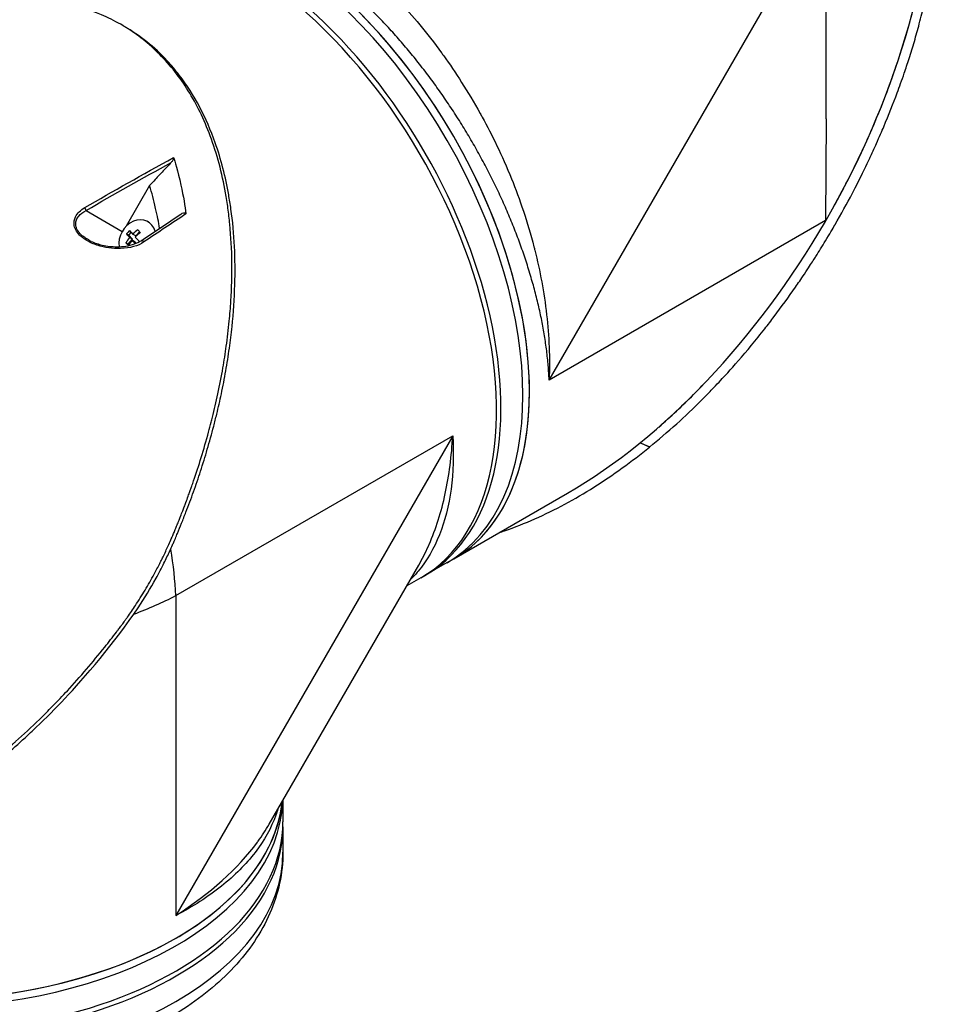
# Model space of a CAD drawing. Header units: millimetres. Extents: x 0 to 4378, y 0 to 2397.
# Tile 311 of 322: x 2649 to 2797, y 1359 to 1518. Entities that reach past the tile are written whole.
import ezdxf

# ---------------------------------------------------------------- set-up
doc = ezdxf.new("R2010")
doc.units = ezdxf.units.MM
doc.header["$LTSCALE"] = 0.2
doc.layers.add('01_Object Line', color=4, linetype='Continuous')

# ---------------------------------------------------------------- blocks, each defined once
blk = doc.blocks.new('A$C92b2c99e')
for p, q in [((-2.97, 601.04), (41.72, 678.44)), ((41.72, 643.17), (41.72, 678.44)), ((-71.54, 658.1), (-72.04, 658.39)), ((-22.98, 657.3), (-22.98, 657.3)), ((41.72, 643.17), (41.6, 626.77)), ((-67.45, 632.41), (-71.24, 625.86)), ((-77.7, 628.39), (-71.87, 625.02)), ((-67.56, 626.51), (-67.7, 626.6)), ((41.6, 626.77), (-2.97, 601.04)), ((-70.78, 624.42), (-71.15, 624.63)), ((-70.78, 624.42), (-70.41, 624.83)), ((-70.18, 623.75), (-70.78, 624.42)), ((-69.69, 624.28), (-70.18, 624.56)), ((-69.69, 624.28), (-69.06, 624.97)), ((-70.9, 622.95), (-71.27, 623.17)), ((-70.9, 622.95), (-70.18, 623.75)), ((-70.8, 622.84), (-70.9, 622.95)), ((-70.18, 623.75), (-70.66, 624.03)), ((-69.77, 623.3), (-70.26, 623.58)), ((-69.6, 623.1), (-69.77, 623.3)), ((-63.22, 566.25), (-18.53, 592.05)), ((-18.53, 592.05), (-63.22, 514.65)), ((13.24, 590.23), (11.7, 590.9)), ((11.72, 590.92), (13.25, 590.25)), ((13.24, 590.23), (13.25, 590.25)), ((-18.37, 572.19), (0, 582.8)), ((-19.43, 571.58), (-18.37, 572.19)), ((-63.69, 571.48), (-63.69, 571.48)), ((-48.15, 529.37), (-24.01, 571.19)), ((-19.43, 571.58), (-22.97, 569.54)), ((-23.67, 569.13), (-25.96, 567.81)), ((-63.22, 566.25), (-63.22, 514.65)), ((-45.93, 533.21), (-45.93, 529.76)), ((-45.93, 528.94), (-45.93, 524.86))]:
    blk.add_line(p, q)
for centre, major_axis, ratio, start_param, end_param in [((0, 650.92), (-41.72, -72.26), 0.57735, 1.570796, 2.356194), ((-48.93, 622.67), (-29.5, 51.1), 0.57735, 3.141593, 6.283185), ((-48.93, 622.67), (-29.5, 51.1), 0.57735, 3.141593, 6.283185), ((-47.87, 623.29), (29.5, -51.1), 0.57735, 0, 3.141593), ((-47.87, 623.29), (-29.5, 51.1), 0.57735, 3.141593, 6.283185), ((-52.47, 620.63), (-29.5, 51.1), 0.57735, 3.129608, 6.29517), ((-53.17, 620.22), (29.5, -51.1), 0.57735, 0, 2.34772), ((-23.8, 659.52), (-1.05, 1.82), 0.57735, 2.748048, 2.748866), ((-78.05, 628.59), (0.25, -0.433), 0.549074, 0.810262, 1.899061), ((-69.43, 623.61), (1.73, 2.98), 0.816496, 5.602635, 8.626605), ((0, 650.92), (41.72, 72.26), 0.57735, 3.926991, 4.709405), ((0, 650.92), (-41.9, -71.34), 0.582263, 1.57216, 1.575143), ((-0.12, 650.85), (29.11, -51.32), 0.582366, 0.786905, 0.789838), ((-0.12, 650.85), (29.11, -51.32), 0.582366, 0.786854, 0.786905), ((-68.78, 623.66), (-3.18, -2.86), 0.558249, 4.806069, 4.97564), ((-68.22, 622.5), (3.33, -3.03), 0.147283, 3.784977, 4.032124), ((-67.73, 623.03), (-3.33, 3.03), 0.147283, 0.643385, 0.890531), ((-68.18, 622.99), (-3.35, -3.01), 0.558249, 4.563154, 4.810301), ((-67.77, 622.55), (3.35, 3.01), 0.558249, 1.421561, 1.668708), ((-67.01, 623.83), (-3.17, 2.88), 0.147283, 0.8863, 1.055871), ((-68.18, 622.99), (-3.35, -3.01), 0.558249, 4.971408, 5.218555), ((-68.94, 621.71), (3.17, -2.88), 0.147283, 4.027892, 4.197464), ((-67.77, 622.55), (3.35, 3.01), 0.558249, 1.829816, 2.076962), ((-68.22, 622.5), (3.33, -3.03), 0.147283, 4.193232, 4.374842), ((-67.73, 623.03), (-3.33, 3.03), 0.147283, 1.051639, 1.298786), ((-67.17, 621.87), (3.18, 2.86), 0.558249, 1.664476, 1.665901), ((-68.55, 623.1), (-0.28, 0.415), 0.555611, 4.846848, 6.283182), ((-68.55, 623.1), (-0.28, 0.415), 0.555611, 6.283182, 6.283336), ((-69.43, 623.61), (-1.73, -2.98), 0.816496, 5.579462, 5.579477), ((-41.86, 626.76), (21.25, -36.81), 0.57735, 0.101591, 0.101592), ((-43.63, 625.73), (22.15, -38.36), 0.57735, 0.133963, 0.133979), ((-41.15, 627.16), (21.5, -37.24), 0.57735, 0.049277, 0.049282), ((-41.86, 626.76), (21.5, -37.24), 0.57735, 0.085083, 0.085088), ((-43.98, 625.53), (22.4, -38.8), 0.57735, 0.134651, 0.134671), ((-104.93, 590.34), (31.63, -49.85), 0.54732, 0.762451, 0.917155), ((-53.53, 620.02), (27.89, -48.31), 0.57735, 0.115156, 0.11516), ((-53.53, 620.02), (28.34, -49.09), 0.57735, 0.058731, 0.05877), ((-104.93, 590.34), (-58.98, 2.47), 0.54732, 2.227834, 2.379142), ((-104.93, 535.06), (-59, 0), 0.57735, 0, 3.081783), ((-104.93, 533.84), (-59, 0), 0.57735, 0, 3.122595), ((-104.93, 533.84), (-59, 0), 0.57735, 0, 3.122595), ((-104.93, 535.06), (59, 0), 0.57735, 3.935465, 6.223376), ((-104.93, 528.94), (59, 0), 0.57735, 3.129608, 6.29517), ((-104.93, 529.76), (-59, 0), 0.57735, 0, 3.141593), ((-104.93, 524.86), (59, 0), 0.57735, 3.141593, 6.283185), ((-104.93, 535.06), (55.75, 0), 0.57735, 5.727044, 5.727847), ((-104.93, 535.06), (55.85, 0), 0.57735, 5.741192, 5.742057)]:
    blk.add_ellipse(centre, major_axis=major_axis, ratio=ratio, start_param=start_param, end_param=end_param)
for points, knots in [([(-78.05, 673.99), (-76.5, 675.73), (-74.92, 676.98), (-73.44, 677.9), (-73.32, 677.97), (-73.21, 678.04), (-73.1, 678.11), (-71, 679.36), (-68.93, 680.1), (-67, 680.52), (-66.9, 680.55), (-66.8, 680.57), (-66.69, 680.59), (-64.3, 681.09), (-61.93, 681.16), (-59.7, 680.98), (-59.61, 680.97), (-59.53, 680.96), (-59.44, 680.95), (-58.26, 680.85), (-57.04, 680.66), (-55.76, 680.38), (-55.07, 680.23), (-53.74, 679.94), (-51.73, 679.26), (-51.68, 679.24), (-51.64, 679.23), (-51.59, 679.21), (-49.92, 678.63), (-48.59, 678.06), (-47.62, 677.61), (-46.14, 676.93), (-44.75, 676.2), (-43.45, 675.45), (-42.15, 674.7), (-40.76, 673.82), (-39.27, 672.79), (-38.31, 672.13), (-36.99, 671.17), (-35.31, 669.81), (-35.26, 669.77), (-35.2, 669.72), (-35.14, 669.67), (-33.14, 668.04), (-31.81, 666.79), (-31.1, 666.12), (-29.85, 664.94), (-28.65, 663.74), (-27.51, 662.52), (-27.41, 662.41), (-27.31, 662.31), (-27.22, 662.21), (-25.01, 659.83), (-22.68, 657.06), (-20.34, 653.83), (-20.22, 653.66), (-20.1, 653.5), (-19.98, 653.33), (-18.11, 650.72), (-16.1, 647.64), (-14.1, 644.05), (-13.98, 643.84), (-13.87, 643.63), (-13.76, 643.43), (-12.22, 640.62), (-10.59, 637.32), (-9.05, 633.5), (-7.72, 630.22), (-6.46, 626.56), (-5.43, 622.55), (-5.38, 622.36), (-5.33, 622.17), (-5.28, 621.97), (-4.45, 618.67), (-3.79, 615.18), (-3.38, 611.58), (-2.98, 608.13), (-2.82, 604.58), (-2.97, 601.04)], [0.1889078, 0.1889078, 0.1889078, 0.1889078, 0.25, 0.25, 0.25, 0.2532003, 0.2532003, 0.2532003, 0.3125, 0.3125, 0.3125, 0.315088, 0.315088, 0.315088, 0.375, 0.375, 0.375, 0.3771886, 0.3771886, 0.3771886, 0.40625, 0.40625, 0.40625, 0.4375, 0.4375, 0.4375, 0.4383069, 0.4383069, 0.4383069, 0.46875, 0.46875, 0.46875, 0.5, 0.5, 0.5, 0.53125, 0.53125, 0.53125, 0.5614637, 0.5614637, 0.5614637, 0.5625, 0.5625, 0.5625, 0.59375, 0.59375, 0.59375, 0.6225557, 0.6225557, 0.6225557, 0.625, 0.625, 0.625, 0.6844623, 0.6844623, 0.6844623, 0.6875, 0.6875, 0.6875, 0.7466289, 0.7466289, 0.7466289, 0.75, 0.75, 0.75, 0.8157706, 0.8157706, 0.8157706, 0.8722986, 0.8722986, 0.8722986, 0.875, 0.875, 0.875, 0.9388377, 0.9388377, 0.9388377, 1, 1, 1, 1]), ([(-2.97, 601.04), (-2.97, 601.13), (-2.98, 601.23), (-2.98, 601.33), (-2.99, 601.42), (-2.99, 601.52), (-3, 601.62), (-3.01, 601.81), (-3.02, 602.01), (-3.03, 602.2), (-3.06, 602.59), (-3.09, 602.99), (-3.12, 603.38), (-3.15, 603.77), (-3.19, 604.17), (-3.23, 604.57), (-3.28, 604.96), (-3.32, 605.36), (-3.37, 605.76), (-3.47, 606.56), (-3.59, 607.37), (-3.72, 608.18), (-3.86, 609), (-4, 609.82), (-4.17, 610.64), (-4.33, 611.47), (-4.51, 612.3), (-4.71, 613.14), (-4.91, 613.98), (-5.12, 614.83), (-5.35, 615.68), (-5.46, 616.1), (-5.58, 616.53), (-5.7, 616.96), (-5.83, 617.39), (-5.95, 617.82), (-6.08, 618.25), (-6.35, 619.12), (-6.62, 619.98), (-6.91, 620.85), (-7.2, 621.71), (-7.51, 622.57), (-7.82, 623.43), (-8.14, 624.29), (-8.47, 625.16), (-8.82, 626.02), (-9.17, 626.88), (-9.53, 627.74), (-9.9, 628.6), (-10.27, 629.46), (-10.66, 630.32), (-11.06, 631.18), (-11.46, 632.03), (-11.88, 632.89), (-12.31, 633.75), (-12.52, 634.18), (-12.74, 634.61), (-12.96, 635.04), (-13.19, 635.46), (-13.41, 635.89), (-13.64, 636.32), (-14.1, 637.17), (-14.56, 638.02), (-15.04, 638.86), (-15.52, 639.69), (-16.01, 640.52), (-16.51, 641.35), (-17.01, 642.17), (-17.52, 642.99), (-18.04, 643.79), (-18.56, 644.6), (-19.09, 645.4), (-19.63, 646.19), (-20.17, 646.99), (-20.72, 647.77), (-21.28, 648.55), (-21.84, 649.32), (-22.41, 650.09), (-22.99, 650.86), (-23.29, 651.24), (-23.58, 651.61), (-23.88, 651.99), (-24.17, 652.37), (-24.47, 652.74), (-24.77, 653.11), (-25.37, 653.86), (-25.98, 654.58), (-26.59, 655.3), (-27.21, 656.01), (-27.83, 656.71), (-28.45, 657.4), (-29.07, 658.08), (-29.7, 658.75), (-30.34, 659.41), (-30.97, 660.07), (-31.62, 660.71), (-32.26, 661.34), (-32.91, 661.97), (-33.56, 662.59), (-34.22, 663.19), (-34.88, 663.8), (-35.54, 664.39), (-36.22, 664.96), (-36.89, 665.53), (-37.56, 666.1), (-38.24, 666.64), (-38.92, 667.18), (-39.6, 667.71), (-40.28, 668.21), (-40.96, 668.72), (-41.64, 669.21), (-42.33, 669.68), (-43.01, 670.15), (-43.7, 670.6), (-44.38, 671.03), (-44.73, 671.25), (-45.07, 671.46), (-45.41, 671.67), (-45.76, 671.88), (-46.1, 672.08), (-46.45, 672.28), (-46.79, 672.48), (-47.13, 672.67), (-47.48, 672.86), (-47.82, 673.05), (-48.16, 673.23), (-48.5, 673.41), (-49.19, 673.77), (-49.86, 674.1), (-50.54, 674.42), (-51.21, 674.73), (-51.89, 675.03), (-52.56, 675.3), (-53.23, 675.58), (-53.89, 675.83), (-54.55, 676.07), (-55.22, 676.3), (-55.87, 676.51), (-56.53, 676.71), (-57.19, 676.9), (-57.84, 677.07), (-58.49, 677.23), (-58.81, 677.3), (-59.13, 677.38), (-59.46, 677.44), (-59.78, 677.51), (-60.1, 677.57), (-60.42, 677.62), (-61.06, 677.73), (-61.7, 677.82), (-62.32, 677.89), (-62.94, 677.96), (-63.56, 678), (-64.16, 678.03), (-64.77, 678.05), (-65.36, 678.06), (-65.95, 678.04), (-66.54, 678.02), (-67.12, 677.98), (-67.69, 677.92), (-68.26, 677.86), (-68.82, 677.78), (-69.38, 677.68), (-69.93, 677.58), (-70.48, 677.45), (-71.01, 677.31), (-71.28, 677.24), (-71.55, 677.16), (-71.81, 677.08), (-72.07, 676.99), (-72.33, 676.9), (-72.59, 676.81), (-73.11, 676.62), (-73.61, 676.42), (-74.1, 676.19), (-74.59, 675.96), (-75.06, 675.71), (-75.53, 675.45), (-75.53, 675.45), (-75.53, 675.45), (-75.53, 675.44)], [-0.0000637, -0.0000637, -0.0000637, -0.0000637, 0.0002965, 0.0002965, 0.0002965, 0.0006567, 0.0006567, 0.0006567, 0.0013771, 0.0013771, 0.0013771, 0.0028179, 0.0028179, 0.0028179, 0.0042587, 0.0042587, 0.0042587, 0.0056995, 0.0056995, 0.0056995, 0.0085812, 0.0085812, 0.0085812, 0.0114628, 0.0114628, 0.0114628, 0.0143444, 0.0143444, 0.0143444, 0.017226, 0.017226, 0.017226, 0.0186668, 0.0186668, 0.0186668, 0.0201076, 0.0201076, 0.0201076, 0.0229892, 0.0229892, 0.0229892, 0.0258708, 0.0258708, 0.0258708, 0.0287525, 0.0287525, 0.0287525, 0.0316341, 0.0316341, 0.0316341, 0.0345157, 0.0345157, 0.0345157, 0.0373973, 0.0373973, 0.0373973, 0.0388381, 0.0388381, 0.0388381, 0.0402789, 0.0402789, 0.0402789, 0.0431605, 0.0431605, 0.0431605, 0.0460421, 0.0460421, 0.0460421, 0.0489257, 0.0489257, 0.0489257, 0.0518054, 0.0518054, 0.0518054, 0.054687, 0.054687, 0.054687, 0.0575686, 0.0575686, 0.0575686, 0.0590094, 0.0590094, 0.0590094, 0.0604502, 0.0604502, 0.0604502, 0.0633318, 0.0633318, 0.0633318, 0.0662134, 0.0662134, 0.0662134, 0.0690951, 0.0690951, 0.0690951, 0.0719767, 0.0719767, 0.0719767, 0.0748582, 0.0748582, 0.0748582, 0.0777399, 0.0777399, 0.0777399, 0.0806215, 0.0806215, 0.0806215, 0.0835031, 0.0835031, 0.0835031, 0.0863847, 0.0863847, 0.0863847, 0.0892664, 0.0892664, 0.0892664, 0.0907048, 0.0907048, 0.0907048, 0.092148, 0.092148, 0.092148, 0.0935873, 0.0935873, 0.0935873, 0.0950296, 0.0950296, 0.0950296, 0.0979112, 0.0979112, 0.0979112, 0.1007928, 0.1007928, 0.1007928, 0.1036744, 0.1036744, 0.1036744, 0.106556, 0.106556, 0.106556, 0.1094377, 0.1094377, 0.1094377, 0.1108785, 0.1108785, 0.1108785, 0.1123193, 0.1123193, 0.1123193, 0.1152009, 0.1152009, 0.1152009, 0.1180825, 0.1180825, 0.1180825, 0.1209641, 0.1209641, 0.1209641, 0.1238457, 0.1238457, 0.1238457, 0.1267273, 0.1267273, 0.1267273, 0.129609, 0.129609, 0.129609, 0.1310498, 0.1310498, 0.1310498, 0.1324906, 0.1324906, 0.1324906, 0.1353722, 0.1353722, 0.1353722, 0.1382538, 0.1382538, 0.1382538, 0.1382579, 0.1382579, 0.1382579, 0.1382579]), ([(43.08, 629.25), (43.59, 630.17), (44.09, 631.1), (44.58, 632.04), (45.5, 633.79), (46.38, 635.56), (47.23, 637.35), (48.91, 640.92), (50.45, 644.56), (51.81, 648.25), (53.18, 651.94), (54.38, 655.67), (55.4, 659.43), (55.9, 661.31), (56.36, 663.2), (56.77, 665.09), (57.17, 666.99), (57.53, 668.88), (57.83, 670.78)], [-0.4708044, -0.4708044, -0.4708044, -0.4708044, -0.4375, -0.4375, -0.4375, -0.375, -0.375, -0.375, -0.25, -0.25, -0.25, -0.125, -0.125, -0.125, -0.0625, -0.0625, -0.0625, 0, 0, 0, 0]), ([(13.25, 590.25), (14.62, 591.36), (16.09, 592.61), (17.62, 593.99), (18.86, 595.11), (20.26, 596.44), (21.82, 598), (22, 598.18), (22.4, 598.58), (23, 599.2), (23.25, 599.45), (23.54, 599.75), (23.85, 600.08), (24.68, 600.95), (25.34, 601.67), (25.84, 602.22), (26.87, 603.36), (28.17, 604.82), (29.68, 606.65), (30.41, 607.53), (31.13, 608.42), (31.82, 609.31), (32.34, 609.96), (32.84, 610.61), (33.33, 611.27), (34.52, 612.83), (35.67, 614.43), (36.79, 616.04), (37.2, 616.63), (37.67, 617.32), (38.22, 618.14), (38.86, 619.1), (39.33, 619.83), (39.65, 620.32), (39.84, 620.64), (39.98, 620.85), (40.06, 620.97), (40.58, 621.8), (41.1, 622.64), (41.61, 623.48), (42.3, 624.62), (42.79, 625.47), (43.12, 626.03), (43.13, 626.06), (43.15, 626.08), (43.16, 626.11), (44.13, 627.79), (45.06, 629.48), (45.97, 631.21), (46.12, 631.5), (46.27, 631.78), (46.41, 632.05), (47.25, 633.68), (47.98, 635.17), (48.61, 636.5), (48.77, 636.85), (49.05, 637.45), (49.44, 638.3), (49.56, 638.57), (49.7, 638.86), (49.84, 639.18), (50.34, 640.3), (50.73, 641.21), (51.01, 641.88), (51.86, 643.89), (52.57, 645.71), (53.18, 647.35), (53.55, 648.34), (53.93, 649.41), (54.33, 650.55), (54.58, 651.3), (54.84, 652.08), (55.1, 652.89), (55.4, 653.82), (55.69, 654.75), (55.96, 655.68), (56.24, 656.62), (56.5, 657.55), (56.75, 658.49), (56.9, 659.06), (57.05, 659.6), (57.18, 660.12), (57.57, 661.65), (57.87, 662.99), (58.12, 664.13), (58.5, 665.93), (58.86, 667.82), (59.18, 669.79)], [-1, -1, -1, -1, -0.9375, -0.9375, -0.9375, -0.875, -0.875, -0.875, -0.8528979, -0.8528979, -0.8528979, -0.84375, -0.84375, -0.84375, -0.8125, -0.8125, -0.8125, -0.75, -0.75, -0.75, -0.7138981, -0.7138981, -0.7138981, -0.6875, -0.6875, -0.6875, -0.625, -0.625, -0.625, -0.5982143, -0.5982143, -0.5982143, -0.5763525, -0.5763525, -0.5763525, -0.5625, -0.5625, -0.5625, -0.53125, -0.53125, -0.53125, -0.5, -0.5, -0.5, -0.4990096, -0.4990096, -0.4990096, -0.4375, -0.4375, -0.4375, -0.4283694, -0.4283694, -0.4283694, -0.375, -0.375, -0.375, -0.3512462, -0.3512462, -0.3512462, -0.34375, -0.34375, -0.34375, -0.3125, -0.3125, -0.3125, -0.25, -0.25, -0.25, -0.2121786, -0.2121786, -0.2121786, -0.1875, -0.1875, -0.1875, -0.15625, -0.15625, -0.15625, -0.125, -0.125, -0.125, -0.1091039, -0.1091039, -0.1091039, -0.0625, -0.0625, -0.0625, 0, 0, 0, 0]), ([(-101.43, 533.31), (-101.41, 533.32), (-101.21, 533.45), (-101.11, 533.51), (-101.03, 533.56), (-100.79, 533.71), (-100.63, 533.82), (-100.16, 534.13), (-99.84, 534.34), (-98.89, 534.98), (-98.27, 535.41), (-96.4, 536.74), (-95.17, 537.66), (-93.67, 538.84), (-93.37, 539.07), (-92.69, 539.62), (-92.31, 539.93), (-91.24, 540.81), (-90.54, 541.4), (-89.71, 542.13), (-89.57, 542.25), (-89.31, 542.48), (-89.19, 542.59), (-87.76, 543.85), (-86.48, 545.05), (-84.51, 546.98), (-83.8, 547.69), (-82.29, 549.23), (-81.5, 550.07), (-78.63, 553.18), (-76.62, 555.53), (-74.04, 558.75), (-73.41, 559.56), (-72.7, 560.5), (-72.6, 560.62), (-72.44, 560.83), (-72.37, 560.93), (-72.22, 561.12), (-72.15, 561.22), (-71.98, 561.46), (-71.88, 561.58), (-71.71, 561.81), (-71.64, 561.91), (-71.47, 562.15), (-71.37, 562.29), (-71.18, 562.55), (-71.1, 562.67), (-70.58, 563.4), (-70.15, 564.03), (-69.2, 565.48), (-68.68, 566.31), (-67.67, 568), (-67.17, 568.86), (-66.4, 570.29), (-66.1, 570.86), (-65.75, 571.55), (-65.68, 571.68), (-65.5, 572.05), (-65.38, 572.29), (-64.98, 573.11), (-64.71, 573.69), (-64.3, 574.6), (-64.16, 574.92), (-63.97, 575.35), (-63.92, 575.46), (-63.85, 575.63), (-63.82, 575.69), (-63.74, 575.88), (-63.69, 576.01), (-63.55, 576.34), (-63.46, 576.54), (-63.28, 577), (-63.18, 577.24), (-62.98, 577.72), (-62.88, 577.96), (-62.75, 578.28), (-62.72, 578.35), (-62.61, 578.63), (-62.53, 578.84), (-62.33, 579.35), (-62.21, 579.65), (-62.01, 580.16), (-61.93, 580.38), (-61.76, 580.82), (-61.68, 581.04), (-61.47, 581.61), (-61.34, 581.96), (-61.12, 582.56), (-61.03, 582.81), (-60.87, 583.26), (-60.8, 583.45), (-60.7, 583.74), (-60.67, 583.83), (-60.54, 584.21), (-60.44, 584.48), (-59.92, 586.01), (-59.51, 587.27), (-58.7, 589.89), (-58.3, 591.26), (-57.78, 593.17), (-57.64, 593.71), (-57.43, 594.51), (-57.37, 594.77), (-57.15, 595.65), (-57, 596.27), (-56.71, 597.53), (-56.56, 598.17), (-56.12, 600.22), (-55.85, 601.62), (-55.41, 604.17), (-55.23, 605.33), (-54.88, 607.83), (-54.72, 609.18), (-54.48, 611.62), (-54.39, 612.71), (-54.06, 617.98), (-54.1, 622.13), (-54.58, 627.03), (-54.68, 627.9), (-54.91, 629.59), (-55.04, 630.42), (-55.75, 634.44), (-56.57, 637.52), (-58.16, 641.76), (-58.7, 643.04), (-59.89, 645.46), (-60.53, 646.61), (-62.56, 649.87), (-64.09, 651.84), (-66.68, 654.44), (-67.57, 655.24), (-70.33, 657.43), (-72.31, 658.65), (-76.54, 660.59), (-78.75, 661.3), (-81.66, 661.89), (-82.27, 662), (-83.51, 662.18), (-84.14, 662.25), (-85.42, 662.36), (-86.07, 662.4), (-88.07, 662.47), (-89.43, 662.44), (-91.95, 662.25), (-93.11, 662.12), (-95.28, 661.78), (-96.3, 661.59), (-99.09, 660.96), (-100.87, 660.46), (-103.95, 659.42), (-105.26, 658.93), (-107.55, 657.98), (-108.52, 657.55), (-110.22, 656.75), (-110.94, 656.39), (-111.93, 655.88), (-112.2, 655.74), (-112.7, 655.47), (-112.94, 655.35), (-113.58, 655), (-113.99, 654.77), (-115.01, 654.19), (-115.62, 653.84), (-116.52, 653.29), (-116.83, 653.11), (-117.28, 652.83), (-117.43, 652.73), (-117.62, 652.61), (-117.7, 652.56), (-117.78, 652.51)], [-6.229962, -6.229962, -6.229962, -6.229962, -6.227864, -6.227864, -6.219552, -6.219552, -6.202929, -6.202929, -6.16968, -6.16968, -6.103208, -6.103208, -5.970065, -5.970065, -5.937453, -5.937453, -5.895346, -5.895346, -5.816119, -5.816119, -5.800362, -5.800362, -5.786281, -5.786281, -5.635887, -5.635887, -5.550128, -5.550128, -5.451964, -5.451964, -5.19041, -5.19041, -5.103809, -5.103809, -5.091041, -5.091041, -5.081268, -5.081268, -5.070806, -5.070806, -5.057101, -5.057101, -5.047416, -5.047416, -5.032993, -5.032993, -5.021064, -5.021064, -4.959513, -4.959513, -4.879662, -4.879662, -4.798866, -4.798866, -4.746913, -4.746913, -4.735039, -4.735039, -4.713278, -4.713278, -4.660559, -4.660559, -4.631405, -4.631405, -4.620962, -4.620962, -4.61581, -4.61581, -4.603824, -4.603824, -4.585775, -4.585775, -4.565126, -4.565126, -4.545061, -4.545061, -4.538129, -4.538129, -4.518662, -4.518662, -4.489931, -4.489931, -4.468034, -4.468034, -4.446173, -4.446173, -4.412022, -4.412022, -4.38742, -4.38742, -4.368644, -4.368644, -4.359076, -4.359076, -4.331844, -4.331844, -4.208918, -4.208918, -4.076245, -4.076245, -4.023995, -4.023995, -3.998904, -3.998904, -3.939656, -3.939656, -3.878964, -3.878964, -3.746371, -3.746371, -3.637173, -3.637173, -3.509455, -3.509455, -3.406658, -3.406658, -3.009825, -3.009825, -2.924337, -2.924337, -2.84138, -2.84138, -2.519502, -2.519502, -2.374871, -2.374871, -2.235834, -2.235834, -1.965462, -1.965462, -1.83333, -1.83333, -1.574796, -1.574796, -1.31765, -1.31765, -1.250405, -1.250405, -1.181884, -1.181884, -1.111813, -1.111813, -0.967968, -0.967968, -0.846322, -0.846322, -0.739809, -0.739809, -0.553416, -0.553416, -0.413606, -0.413606, -0.308754, -0.308754, -0.230175, -0.230175, -0.200698, -0.200698, -0.174921, -0.174921, -0.129811, -0.129811, -0.061984, -0.061984, -0.028133, -0.028133, -0.011208, -0.011208, -0.006486, -0.006486, -0.006486, -0.006486]), ([(-100.93, 533.02), (-100.88, 533.05), (-100.48, 533.3), (-99.59, 533.89), (-99.26, 534.11), (-98.26, 534.78), (-97.6, 535.24), (-95.63, 536.64), (-94.33, 537.62), (-92.7, 538.92), (-92.35, 539.2), (-91.57, 539.83), (-91.16, 540.17), (-89.66, 541.44), (-88.59, 542.37), (-86.94, 543.88), (-86.34, 544.44), (-84.17, 546.51), (-82.62, 548.06), (-78.17, 552.79), (-72.88, 558.85), (-68.27, 565.83), (-67.31, 567.43), (-65.96, 569.87), (-65.54, 570.69), (-64.96, 571.84), (-64.8, 572.16), (-64.33, 573.14), (-64.03, 573.78), (-63.65, 574.64), (-63.56, 574.84), (-63.41, 575.19), (-63.35, 575.33), (-63.23, 575.61), (-63.18, 575.75), (-63.06, 576.02), (-63, 576.16), (-62.72, 576.85), (-62.49, 577.39), (-62.04, 578.53), (-61.81, 579.12), (-61.15, 580.81), (-60.75, 581.91), (-59.96, 584.12), (-59.58, 585.23), (-58.84, 587.51), (-58.48, 588.68), (-57.77, 591.09), (-57.43, 592.32), (-56.93, 594.22), (-56.77, 594.87), (-56.34, 596.63), (-56.1, 597.71), (-55.6, 600.04), (-55.36, 601.28), (-54.93, 603.73), (-54.74, 604.94), (-54.41, 607.32), (-54.26, 608.49), (-53.91, 611.91), (-53.76, 614.15), (-53.57, 620.54), (-53.76, 624.65), (-54.42, 629.4), (-54.55, 630.17), (-55.19, 633.83), (-55.91, 636.63), (-58.27, 643.33), (-60.19, 647.03), (-63.28, 651.04), (-63.93, 651.81), (-65.63, 653.65), (-66.72, 654.66), (-69.04, 656.52), (-70.26, 657.36), (-71.54, 658.1)], [0.000001, 0.000001, 0.000001, 0.000001, 0.0174896, 0.0174896, 0.0280641, 0.0280641, 0.0492044, 0.0492044, 0.0915833, 0.0915833, 0.103829, 0.103829, 0.1177045, 0.1177045, 0.1548929, 0.1548929, 0.1762617, 0.1762617, 0.2332292, 0.2332292, 0.3447473, 0.3447473, 0.3768428, 0.3768428, 0.3928613, 0.3928613, 0.3992061, 0.3992061, 0.4115742, 0.4115742, 0.4153435, 0.4153435, 0.4181398, 0.4181398, 0.4207138, 0.4207138, 0.4231441, 0.4231441, 0.4328041, 0.4328041, 0.443145, 0.443145, 0.4624048, 0.4624048, 0.4815797, 0.4815797, 0.5018181, 0.5018181, 0.5229618, 0.5229618, 0.5340035, 0.5340035, 0.5527188, 0.5527188, 0.5738832, 0.5738832, 0.5945831, 0.5945831, 0.6145009, 0.6145009, 0.6528362, 0.6528362, 0.7241388, 0.7241388, 0.7381113, 0.7381113, 0.7906485, 0.7906485, 0.8696683, 0.8696683, 0.8893857, 0.8893857, 0.91901, 0.91901, 0.9486615, 0.9486615, 0.9486615, 0.9486615]), ([(-63.97, 636.12), (-64.4, 635.67), (-64.82, 635.22), (-65.67, 634.31), (-66.1, 633.86), (-66.53, 633.4), (-66.53, 633.4), (-66.53, 633.39), (-66.54, 633.39), (-66.84, 633.06), (-67.15, 632.74), (-67.45, 632.41)], [-0.3898017, -0.3898017, -0.3898017, -0.3898017, -0.1949013, -0.1949013, 0, 0, 0, 0.0018086, 0.0018086, 0.0018086, 0.14148, 0.14148, 0.14148, 0.14148]), ([(-63.57, 636.93), (-63.56, 636.9), (-63.56, 636.88), (-63.56, 636.81), (-63.56, 636.78), (-63.59, 636.67), (-63.63, 636.59), (-63.75, 636.38), (-63.85, 636.25), (-63.97, 636.12)], [0.00000001, 0.00000001, 0.00000001, 0.00000001, 0.00934531, 0.00934531, 0.02070119, 0.02070119, 0.04610095, 0.04610095, 0.07967024, 0.07967024, 0.07967024, 0.07967024]), ([(-63.57, 636.93), (-63.4, 636.41), (-62.89, 634.81), (-61.99, 630.67), (-61.72, 629.04), (-61.57, 627.84)], [0.000001, 0.000001, 0.000001, 0.000001, 0.1867187, 0.1867187, 0.3309926, 0.3309926, 0.3309926, 0.3309926]), ([(-65.83, 625.53), (-65.99, 626.47), (-66.19, 627.54), (-66.78, 630.11), (-67.07, 631.2), (-67.45, 632.41)], [-1.1363137, -1.1363137, -1.1363137, -1.1363137, -0.7048537, -0.7048537, -0.2097711, -0.2097711, -0.2097711, -0.2097711]), ([(-68.36, 623.31), (-69.34, 622.65), (-70.59, 622.31), (-72.14, 622.26), (-73.44, 622.21), (-74.67, 622.39), (-75.85, 622.77), (-75.91, 622.8), (-75.98, 622.82), (-76.05, 622.84), (-76.76, 623.09), (-77.37, 623.39), (-77.9, 623.74), (-78.06, 623.85), (-78.21, 623.96), (-78.34, 624.06), (-78.48, 624.18), (-78.61, 624.29), (-78.73, 624.41), (-78.98, 624.67), (-79.19, 624.95), (-79.36, 625.28), (-79.5, 625.56), (-79.6, 625.85), (-79.63, 626.14), (-79.63, 626.2), (-79.64, 626.26), (-79.64, 626.32), (-79.65, 626.46), (-79.63, 626.6), (-79.61, 626.74), (-79.59, 626.84), (-79.56, 626.95), (-79.53, 627.06), (-79.49, 627.17), (-79.45, 627.27), (-79.4, 627.36), (-79.11, 627.95), (-78.61, 628.45), (-77.9, 628.86)], [0, 0, 0, 0, 0.25, 0.25, 0.25, 0.4865055, 0.4865055, 0.4865055, 0.5, 0.5, 0.5, 0.625, 0.625, 0.625, 0.65625, 0.65625, 0.65625, 0.6875, 0.6875, 0.6875, 0.75, 0.75, 0.75, 0.8021419, 0.8021419, 0.8021419, 0.8125, 0.8125, 0.8125, 0.8375, 0.8375, 0.8375, 0.85625, 0.85625, 0.85625, 0.875, 0.875, 0.875, 0.9999999, 0.9999999, 0.9999999, 0.9999999]), ([(-77.6, 623.82), (-77.71, 623.89), (-77.82, 623.95), (-77.92, 624.02), (-78.02, 624.08), (-78.12, 624.15), (-78.22, 624.23), (-78.36, 624.34), (-78.52, 624.47), (-78.75, 624.74), (-78.76, 624.76), (-78.77, 624.77), (-78.78, 624.79), (-78.85, 624.86), (-78.9, 624.93), (-78.94, 624.99), (-78.98, 625.05), (-79.02, 625.11), (-79.05, 625.16), (-79.14, 625.31), (-79.21, 625.46), (-79.26, 625.61), (-79.32, 625.78), (-79.35, 625.95), (-79.37, 626.11), (-79.37, 626.14), (-79.37, 626.17), (-79.37, 626.21), (-79.37, 626.44), (-79.32, 626.67), (-79.23, 626.9), (-79.15, 627.1), (-79.03, 627.3), (-78.87, 627.49), (-78.61, 627.81), (-78.22, 628.12), (-77.7, 628.39)], [-0.9529877, -0.9529877, -0.9529877, -0.9529877, -0.9022408, -0.9022408, -0.9022408, -0.8514938, -0.8514938, -0.8514938, -0.75, -0.75, -0.75, -0.7421865, -0.7421865, -0.7421865, -0.705, -0.705, -0.705, -0.675, -0.675, -0.675, -0.6, -0.6, -0.6, -0.5168612, -0.5168612, -0.5168612, -0.5, -0.5, -0.5, -0.375, -0.375, -0.375, -0.25, -0.25, -0.25, -0.0000001, -0.0000001, -0.0000001, -0.0000001]), ([(-62.42, 627.79), (-62.4, 627.8), (-62.38, 627.81), (-62.22, 627.91), (-62.1, 627.97), (-61.91, 628.02), (-61.85, 628.03), (-61.75, 628.02), (-61.72, 628.02), (-61.66, 627.99), (-61.64, 627.98), (-61.6, 627.94), (-61.59, 627.92), (-61.58, 627.88), (-61.57, 627.86), (-61.57, 627.84)], [0.0882213, 0.0882213, 0.0882213, 0.0882213, 0.095972, 0.095972, 0.1472556, 0.1472556, 0.1799, 0.1799, 0.201094, 0.201094, 0.2173693, 0.2173693, 0.2315622, 0.2315622, 0.2460854, 0.2460854, 0.2460854, 0.2460854]), ([(-76.88, 623.41), (-76.29, 623.14), (-75.68, 622.95), (-74.29, 622.62), (-73.5, 622.54), (-71.73, 622.54), (-70.75, 622.67), (-69.51, 623.13), (-69.15, 623.3), (-68.83, 623.52)], [0, 0, 0, 0, 0.19496, 0.19496, 0.4492255, 0.4492255, 0.7793644, 0.7793644, 0.9241769, 0.9241769, 0.9241769, 0.9241769]), ([(14.72, 593.45), (16.64, 595.13), (18.51, 596.88), (20.32, 598.69), (21.05, 599.43), (21.77, 600.17), (22.48, 600.92)], [-0.9573734, -0.9573734, -0.9573734, -0.9573734, -0.875, -0.875, -0.875, -0.8418492, -0.8418492, -0.8418492, -0.8418492]), ([(-18.53, 592.05), (-18.35, 589.01), (-18.44, 586.13), (-18.8, 583.44), (-19.15, 580.77), (-19.79, 578.27), (-20.67, 576.06), (-21.56, 573.84), (-22.7, 571.89), (-24.09, 570.22), (-24.5, 569.72), (-24.93, 569.25), (-25.39, 568.8)], [0, 0, 0, 0, 0.0627169, 0.0627169, 0.0627169, 0.125, 0.125, 0.125, 0.1875, 0.1875, 0.1875, 0.2060777, 0.2060777, 0.2060777, 0.2060777]), ([(-24.01, 571.18), (-23.45, 572.15), (-22.93, 573.17), (-22.46, 574.24), (-22.42, 574.33), (-22.38, 574.42), (-22.34, 574.51), (-21.25, 576.99), (-20.37, 579.78), (-19.74, 582.72), (-19.1, 585.66), (-18.7, 588.78), (-18.53, 592.05)], [0.8482612, 0.8482612, 0.8482612, 0.8482612, 0.875, 0.875, 0.875, 0.877259, 0.877259, 0.877259, 0.9386494, 0.9386494, 0.9386494, 1, 1, 1, 1]), ([(-11.05, 576.42), (-10.75, 576.52), (-10.46, 576.61), (-10.17, 576.72), (-8.52, 577.28), (-6.88, 577.93), (-5.26, 578.65), (-2.01, 580.09), (1.17, 581.81), (4.26, 583.76), (5.8, 584.74), (7.32, 585.77), (8.82, 586.85), (10.32, 587.93), (11.79, 589.06), (13.24, 590.23)], [0.3527878, 0.3527878, 0.3527878, 0.3527878, 0.375, 0.375, 0.375, 0.5, 0.5, 0.5, 0.75, 0.75, 0.75, 0.875, 0.875, 0.875, 1, 1, 1, 1]), ([(-46.74, 531.81), (-46.84, 531.49), (-46.95, 531.17), (-47.06, 530.86), (-47.81, 528.77), (-48.94, 526.75), (-50.41, 524.83), (-51.88, 522.91), (-53.7, 521.09), (-55.86, 519.37), (-58.02, 517.66), (-60.5, 516.07), (-63.22, 514.65)], [0.8030351, 0.8030351, 0.8030351, 0.8030351, 0.8124833, 0.8124833, 0.8124833, 0.8749861, 0.8749861, 0.8749861, 0.9375, 0.9375, 0.9375, 1, 1, 1, 1]), ([(-63.22, 514.65), (-57.71, 518.14), (-53.18, 522.2), (-50.03, 526.49), (-50, 526.54), (-49.97, 526.58), (-49.94, 526.62), (-49.28, 527.53), (-48.69, 528.44), (-48.15, 529.37)], [0, 0, 0, 0, 0.1237216, 0.1237216, 0.1237216, 0.125, 0.125, 0.125, 0.1509863, 0.1509863, 0.1509863, 0.1509863]), ([(-45.93, 524.86), (-45.93, 521.49), (-46.67, 518.14), (-49.4, 511.87), (-51.38, 508.95), (-56.29, 503.66), (-59.23, 501.29), (-65.84, 497.09), (-69.52, 495.28), (-77.43, 492.24), (-81.67, 491.03), (-86.07, 490.13)], [0.785398, 0.785398, 0.785398, 0.785398, 1.03159, 1.03159, 1.277782, 1.277782, 1.523974, 1.523974, 1.770166, 1.770166, 2.016358, 2.016358, 2.016358, 2.016358])]:
    blk.add_open_spline(points, degree=3, knots=knots)
for points in [[(-77.9, 628.86), (-73.37, 631.48), (-68.57, 634.19), (-63.57, 636.93)], [(-77.7, 628.39), (-73.13, 631.03), (-68.55, 633.61), (-63.97, 636.12)], [(-68.83, 623.52), (-66.69, 624.96), (-64.55, 626.38), (-62.42, 627.79)], [(-61.57, 627.84), (-63.83, 626.35), (-66.1, 624.84), (-68.36, 623.31)], [(41.59, 626.62), (41.64, 626.69), (41.68, 626.77), (41.72, 626.84)], [(-77.74, 623.9), (-77.73, 623.89), (-77.73, 623.89), (-77.73, 623.88)], [(-77.3, 623.64), (-77.42, 623.71), (-77.52, 623.77), (-77.6, 623.82)], [(-76.88, 623.41), (-77.02, 623.48), (-77.16, 623.56), (-77.3, 623.64)], [(-67.02, 564.45), (-67.02, 564.45), (-67.02, 564.45), (-67.02, 564.45)]]:
    blk.add_open_spline(points, degree=3)

msp = doc.modelspace()

# ---------------------------------------------------------------- block references
at = {"layer": '01_Object Line'}
msp.add_blockref('A$C92b2c99e', (2737.807, 859.146), dxfattribs=at)

doc.saveas('drawing.dxf')
